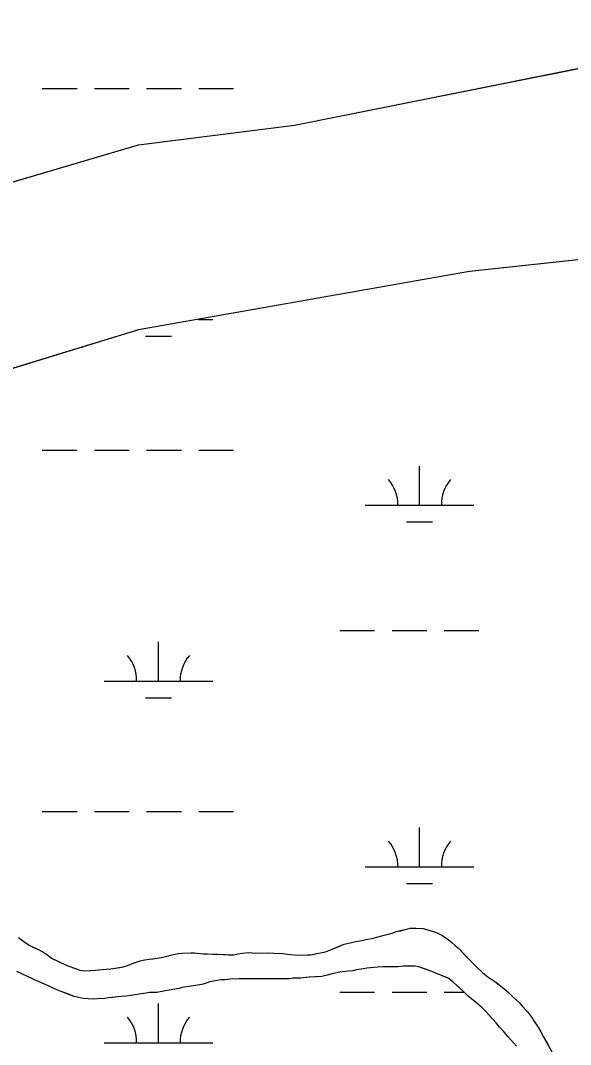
# Model space of a CAD drawing. Extents: x 3161564 to 3199464, y 849354 to 874788.
# Drawn here: x 3192086 to 3192592, y 855507 to 856449 of the extents above; entities that cross this region are included whole.
import ezdxf

# ---------------------------------------------------------------- set-up
doc = ezdxf.new("R2010")
doc.units = 0
for name, color, linetype in [('V-SITE-VEGE', 7, 'Continuous'), ('V-TOPO-SHOR', 7, 'Continuous'), ('V-WETL-SWMP', 7, 'Continuous')]:
    doc.layers.add(name, color=color, linetype=linetype)

msp = doc.modelspace()

# ---------------------------------------------------------------- linework, layer by layer
at = {"layer": 'V-SITE-VEGE'}
for points in [[(3193473.21, 854743.45), (3193473.21, 856245.05), (3192750.18, 856245.05), (3192499.28, 856218.15), (3192194.62, 856164.35), (3191988.53, 856101.57), (3191854.12, 856020.87), (3191728.67, 855984.99), (3191710.75, 856020.87), (3191773.48, 856110.54), (3191881, 856191.25), (3191952.69, 856254.02), (3192042.29, 856289.89), (3192194.62, 856334.73), (3192337.99, 856352.67), (3192741.22, 856433.37), (3192947.31, 856424.41), (3193108.6, 856415.44), (3193359.5, 856397.51), (3193473.21, 856397.51), (3193473.21, 858874.76)], [(3192084.1, 855605.35), (3192086.92, 855603.39), (3192091.15, 855600.29), (3192094.54, 855598.05), (3192095.1, 855597.77), (3192097.36, 855596.65), (3192101.59, 855594.68), (3192106.38, 855592.15), (3192110.89, 855589.07), (3192114.28, 855586.54), (3192119.07, 855584.29), (3192122.18, 855582.89), (3192126.13, 855580.92), (3192129.51, 855579.52), (3192136.56, 855577), (3192140.5, 855575.32), (3192144.73, 855574.76), (3192150.65, 855575.06), (3192154.87, 855575.35), (3192161.07, 855575.92), (3192164.73, 855576.21), (3192168.96, 855576.5), (3192177.41, 855577.93), (3192180.5, 855578.5), (3192185.29, 855579.92), (3192188.95, 855581.61), (3192195.99, 855583.88), (3192200.21, 855585.01), (3192204.43, 855585.59), (3192207.82, 855585.87), (3192215.42, 855587.02), (3192219.65, 855587.87), (3192225.56, 855589.57), (3192230.91, 855590.71), (3192235.13, 855591), (3192242.74, 855591.3), (3192246.12, 855591.3), (3192254.29, 855590.47), (3192257.96, 855590.48), (3192263.03, 855590.21), (3192267.25, 855590.22), (3192274.3, 855589.67), (3192277.39, 855589.39), (3192282.19, 855589.4), (3192285.84, 855590.54), (3192289.79, 855591.11), (3192295.7, 855591.68), (3192299.09, 855591.41), (3192308.1, 855591.14), (3192313.17, 855591.44), (3192319.09, 855591.16), (3192327.26, 855590.62), (3192331.77, 855590.06), (3192337.69, 855589.51), (3192345.57, 855589.25), (3192349.8, 855589.53), (3192352.9, 855589.54), (3192357.12, 855590.39), (3192361.91, 855591.25), (3192366.7, 855592.39), (3192372.61, 855594.65), (3192378.24, 855596.92), (3192383.87, 855599.18), (3192390.63, 855600.88), (3192394.57, 855601.74), (3192398.23, 855602.31), (3192404.15, 855603.73), (3192410.34, 855604.87), (3192415.13, 855606), (3192420.48, 855607.71), (3192428.08, 855609.41), (3192432.02, 855610.83), (3192435.68, 855611.68), (3192440.19, 855612.82), (3192444.69, 855613.95), (3192449.76, 855613.96), (3192456.53, 855613.69), (3192460.47, 855612.57), (3192466.11, 855610.9), (3192469.5, 855609.77), (3192473.72, 855607.53), (3192479.65, 855603.6), (3192483.03, 855600.79), (3192486.42, 855597.69), (3192489.24, 855595.45), (3192492.63, 855591.79), (3192495.74, 855588.42), (3192499.41, 855584.48), (3192505.9, 855578.29), (3192510.7, 855573.51), (3192515.21, 855569.86), (3192523.39, 855564.24), (3192526.78, 855561.71), (3192530.73, 855558.62), (3192535.25, 855554.69), (3192538.92, 855551.03), (3192541.74, 855548.5), (3192545.12, 855545.41), (3192547.95, 855542.03), (3192552.47, 855536.97), (3192556.14, 855532.19), (3192558.96, 855527.97), (3192561.79, 855524.03), (3192564.9, 855518.68), (3192567.73, 855513.33), (3192570.84, 855507.71), (3192573.95, 855502.08)], [(3192542.41, 855505.37), (3192534.5, 855514.36), (3192530.55, 855519.15), (3192526.88, 855523.08), (3192523.77, 855527.02), (3192519.54, 855531.52), (3192513.89, 855537.71), (3192510.79, 855540.8), (3192505.99, 855545.02), (3192497.8, 855551.48), (3192493.85, 855555.42), (3192489.62, 855559.35), (3192484.26, 855564.41), (3192480.02, 855567.79), (3192476.92, 855569.19), (3192473.54, 855570.59), (3192466.77, 855573.11), (3192461.42, 855575.36), (3192458.32, 855576.48), (3192452.68, 855578.44), (3192449.29, 855579), (3192444.5, 855578.99), (3192441.4, 855578.98), (3192438.31, 855578.97), (3192433.24, 855578.4), (3192429.29, 855578.39), (3192424.79, 855578.38), (3192419.15, 855578.37), (3192414.36, 855578.08), (3192404.78, 855577.22), (3192401.41, 855576.65), (3192395.21, 855575.79), (3192391.83, 855574.94), (3192387.6, 855574.36), (3192379.72, 855573.5), (3192374.09, 855572.37), (3192368.17, 855570.66), (3192363.1, 855569.53), (3192358.03, 855569.23), (3192351.56, 855568.94), (3192343.67, 855568.08), (3192336.63, 855568.07), (3192333.53, 855567.5), (3192329.86, 855567.49), (3192326.48, 855567.48), (3192321.98, 855567.48), (3192317.19, 855567.47), (3192308.45, 855567.45), (3192305.07, 855567.44), (3192301.69, 855567.43), (3192298.03, 855567.43), (3192292.68, 855567.42), (3192287.04, 855567.41), (3192278.87, 855567.11), (3192274.08, 855566.54), (3192270.42, 855566.53), (3192267.04, 855565.96), (3192260.28, 855564.53), (3192255.78, 855563.12), (3192252.68, 855562.27), (3192247.05, 855561.41), (3192243.11, 855560.84), (3192234.66, 855559.41), (3192231.56, 855558.56), (3192226.21, 855557.71), (3192219.45, 855556.29), (3192211.28, 855554.86), (3192204.52, 855554.85), (3192201.42, 855554.28), (3192197.2, 855553.7), (3192187.06, 855551.99), (3192183.12, 855551.42), (3192178.61, 855551.13), (3192170.44, 855550.27), (3192167.06, 855549.98), (3192163.12, 855549.41), (3192156.36, 855549.12), (3192152.97, 855548.83), (3192148.18, 855549.1), (3192143.4, 855549.37), (3192135.22, 855551.33), (3192129.3, 855553.57), (3192123.38, 855555.81), (3192117.18, 855558.34), (3192112.38, 855560.58), (3192107.87, 855562.54), (3192103.64, 855564.51), (3192101.95, 855565.35), (3192099.41, 855566.19), (3192096.31, 855567.59), (3192092.93, 855569.28), (3192087.57, 855571.8), (3192082.49, 855574.05)]]:
    msp.add_lwpolyline(points, dxfattribs=at)
at = {"layer": 'V-TOPO-SHOR'}
for p, q in [((3192338, 856352.66), (3192741.22, 856433.37)), ((3192194.63, 856334.72), (3192338, 856352.66)), ((3192042.3, 856289.88), (3192194.63, 856334.72)), ((3192750.18, 856245.05), (3192499.29, 856218.14)), ((3192499.29, 856218.14), (3192194.63, 856164.34)), ((3192194.63, 856164.34), (3191988.53, 856101.56))]:
    msp.add_line(p, q, dxfattribs=at)
for points in [[(3192254.29, 855590.47), (3192257.96, 855590.48), (3192263.03, 855590.21), (3192267.25, 855590.22), (3192274.3, 855589.67), (3192277.39, 855589.39), (3192282.19, 855589.4), (3192285.84, 855590.54), (3192289.79, 855591.11), (3192295.7, 855591.68), (3192299.09, 855591.41), (3192308.1, 855591.14), (3192313.17, 855591.44), (3192319.09, 855591.16), (3192327.26, 855590.62), (3192331.77, 855590.06), (3192337.69, 855589.51), (3192345.57, 855589.25), (3192349.8, 855589.53), (3192352.9, 855589.54), (3192357.12, 855590.39), (3192361.91, 855591.25), (3192366.7, 855592.39), (3192372.61, 855594.65), (3192378.24, 855596.92), (3192383.87, 855599.18), (3192390.63, 855600.88), (3192394.57, 855601.74), (3192398.23, 855602.31), (3192404.15, 855603.73), (3192410.34, 855604.87), (3192415.13, 855606), (3192420.48, 855607.71), (3192428.08, 855609.41), (3192432.02, 855610.83), (3192435.68, 855611.68), (3192440.19, 855612.82), (3192444.69, 855613.95), (3192449.76, 855613.96), (3192456.53, 855613.69), (3192460.47, 855612.57), (3192466.11, 855610.9), (3192469.5, 855609.77), (3192473.72, 855607.53), (3192479.65, 855603.6), (3192483.03, 855600.79), (3192486.42, 855597.69), (3192489.24, 855595.45), (3192492.63, 855591.79), (3192495.74, 855588.42), (3192499.41, 855584.48), (3192505.9, 855578.29), (3192510.7, 855573.51), (3192515.21, 855569.86), (3192523.39, 855564.24), (3192526.78, 855561.71), (3192530.73, 855558.62), (3192535.25, 855554.69), (3192538.92, 855551.03), (3192541.74, 855548.5), (3192545.12, 855545.41), (3192547.95, 855542.03), (3192552.47, 855536.97), (3192556.14, 855532.19), (3192558.96, 855527.97), (3192561.79, 855524.03), (3192564.9, 855518.68), (3192567.73, 855513.33), (3192570.84, 855507.71), (3192573.95, 855502.08)], [(3192084.1, 855605.35), (3192086.92, 855603.39), (3192091.15, 855600.29), (3192094.54, 855598.05), (3192095.1, 855597.77), (3192097.36, 855596.65), (3192101.59, 855594.68), (3192106.38, 855592.15), (3192110.89, 855589.07), (3192114.28, 855586.54), (3192119.07, 855584.29), (3192122.18, 855582.89), (3192126.13, 855580.92), (3192129.51, 855579.52), (3192136.56, 855577), (3192140.5, 855575.32), (3192144.73, 855574.76), (3192150.65, 855575.06), (3192154.87, 855575.35), (3192161.07, 855575.92), (3192164.73, 855576.21), (3192168.96, 855576.5), (3192177.41, 855577.93), (3192180.5, 855578.5), (3192185.29, 855579.92), (3192188.95, 855581.61), (3192195.99, 855583.88), (3192200.21, 855585.01), (3192204.43, 855585.59), (3192207.82, 855585.87), (3192215.42, 855587.02), (3192219.65, 855587.87), (3192225.56, 855589.57), (3192230.91, 855590.71), (3192235.13, 855591), (3192242.74, 855591.3), (3192246.12, 855591.3), (3192254.29, 855590.47)], [(3192542.41, 855505.37), (3192534.5, 855514.36), (3192530.55, 855519.15), (3192526.88, 855523.08), (3192523.77, 855527.02), (3192519.54, 855531.52), (3192513.89, 855537.71), (3192510.79, 855540.8), (3192505.99, 855545.02), (3192497.8, 855551.48), (3192493.85, 855555.42), (3192489.62, 855559.35), (3192484.26, 855564.41), (3192480.02, 855567.79), (3192476.92, 855569.19), (3192473.54, 855570.59), (3192466.77, 855573.11), (3192461.42, 855575.36), (3192458.32, 855576.48), (3192452.68, 855578.44), (3192449.29, 855579), (3192444.5, 855578.99), (3192441.4, 855578.98), (3192438.31, 855578.97), (3192433.24, 855578.4), (3192429.29, 855578.39), (3192424.79, 855578.38), (3192419.15, 855578.37), (3192414.36, 855578.08), (3192404.78, 855577.22), (3192401.41, 855576.65), (3192395.21, 855575.79), (3192391.83, 855574.94), (3192387.6, 855574.36), (3192379.72, 855573.5), (3192374.09, 855572.37), (3192368.17, 855570.66), (3192363.1, 855569.53), (3192358.03, 855569.23), (3192351.56, 855568.94), (3192343.67, 855568.08), (3192336.63, 855568.07), (3192333.53, 855567.5), (3192329.86, 855567.49), (3192326.48, 855567.48)], [(3192326.48, 855567.48), (3192321.98, 855567.48), (3192317.19, 855567.47), (3192308.45, 855567.45), (3192305.07, 855567.44), (3192301.69, 855567.43), (3192298.03, 855567.43), (3192292.68, 855567.42), (3192287.04, 855567.41), (3192278.87, 855567.11), (3192274.08, 855566.54), (3192270.42, 855566.53), (3192267.04, 855565.96), (3192260.28, 855564.53), (3192255.78, 855563.12), (3192252.68, 855562.27), (3192247.05, 855561.41), (3192243.11, 855560.84), (3192234.66, 855559.41), (3192231.56, 855558.56), (3192226.21, 855557.71), (3192219.45, 855556.29), (3192211.28, 855554.86), (3192204.52, 855554.85), (3192201.42, 855554.28), (3192197.2, 855553.7), (3192187.06, 855551.99), (3192183.12, 855551.42), (3192178.61, 855551.13), (3192170.44, 855550.27), (3192167.06, 855549.98), (3192163.12, 855549.41), (3192156.36, 855549.12), (3192152.97, 855548.83), (3192148.18, 855549.1), (3192143.4, 855549.37), (3192135.22, 855551.33), (3192129.3, 855553.57), (3192123.38, 855555.81), (3192117.18, 855558.34), (3192112.38, 855560.58), (3192107.87, 855562.54), (3192103.64, 855564.51), (3192101.95, 855565.35), (3192099.41, 855566.19), (3192096.31, 855567.59), (3192092.93, 855569.28), (3192087.57, 855571.8), (3192082.49, 855574.05)]]:
    msp.add_lwpolyline(points, dxfattribs=at)
at = {"layer": 'V-WETL-SWMP'}
for p, q in [((3192338, 856352.66), (3192741.22, 856433.37)), ((3192105.94, 856386.61), (3192137.94, 856386.61)), ((3192153.94, 856386.61), (3192185.94, 856386.61)), ((3192201.94, 856386.61), (3192233.94, 856386.61)), ((3192249.94, 856386.61), (3192281.94, 856386.61)), ((3192194.63, 856334.72), (3192338, 856352.66)), ((3192042.3, 856289.88), (3192194.63, 856334.72)), ((3192750.18, 856245.05), (3192499.29, 856218.14)), ((3192499.29, 856218.14), (3192194.63, 856164.34)), ((3192249.34, 856174), (3192262.78, 856174)), ((3192194.63, 856164.34), (3191988.53, 856101.56)), ((3192200.78, 856158.57), (3192224.78, 856158.57)), ((3192105.94, 856053.93), (3192137.94, 856053.93)), ((3192153.94, 856053.93), (3192185.94, 856053.93)), ((3192201.94, 856053.93), (3192233.94, 856053.93)), ((3192249.94, 856053.93), (3192281.94, 856053.93)), ((3192453.25, 856003.19), (3192453.25, 856039.19)), ((3192403.25, 856003.19), (3192503.25, 856003.19)), ((3192441.25, 855987.76), (3192465.25, 855987.76)), ((3192379.84, 855887.76), (3192411.84, 855887.76)), ((3192427.84, 855887.76), (3192459.84, 855887.76)), ((3192475.84, 855887.76), (3192507.84, 855887.76)), ((3192212.78, 855841.33), (3192212.78, 855877.33)), ((3192162.78, 855841.33), (3192262.78, 855841.33)), ((3192200.78, 855825.9), (3192224.78, 855825.9)), ((3192105.94, 855721.26), (3192137.94, 855721.26)), ((3192153.94, 855721.26), (3192185.94, 855721.26)), ((3192201.94, 855721.26), (3192233.94, 855721.26)), ((3192249.94, 855721.26), (3192281.94, 855721.26)), ((3192453.25, 855670.52), (3192453.25, 855706.52)), ((3192403.25, 855670.52), (3192503.25, 855670.52)), ((3192441.25, 855655.08), (3192465.25, 855655.08)), ((3192415.13, 855606), (3192420.48, 855607.7)), ((3192420.48, 855607.7), (3192428.08, 855609.41)), ((3192428.08, 855609.41), (3192432.02, 855610.83)), ((3192432.02, 855610.83), (3192444.69, 855613.95)), ((3192444.69, 855613.95), (3192449.77, 855613.96)), ((3192449.77, 855613.96), (3192456.53, 855613.69)), ((3192456.53, 855613.69), (3192466.11, 855610.89)), ((3192466.11, 855610.89), (3192469.49, 855609.77)), ((3192469.49, 855609.77), (3192473.72, 855607.53)), ((3192473.72, 855607.53), (3192479.65, 855603.6)), ((3192084.1, 855605.35), (3192091.15, 855600.29)), ((3192091.15, 855600.29), (3192094.54, 855598.05)), ((3192094.54, 855598.05), (3192101.59, 855594.68)), ((3192372.61, 855594.65), (3192383.87, 855599.18)), ((3192383.87, 855599.18), (3192390.63, 855600.88)), ((3192390.63, 855600.88), (3192394.57, 855601.74)), ((3192394.57, 855601.74), (3192398.23, 855602.31)), ((3192398.23, 855602.31), (3192404.15, 855603.73)), ((3192404.15, 855603.73), (3192410.34, 855604.87)), ((3192410.34, 855604.87), (3192415.13, 855606)), ((3192479.65, 855603.6), (3192483.04, 855600.79)), ((3192483.04, 855600.79), (3192486.42, 855597.69)), ((3192486.42, 855597.69), (3192489.24, 855595.44)), ((3192101.59, 855594.68), (3192106.38, 855592.15)), ((3192106.38, 855592.15), (3192110.9, 855589.06)), ((3192110.9, 855589.06), (3192114.28, 855586.53)), ((3192215.42, 855587.02), (3192219.64, 855587.87)), ((3192219.64, 855587.87), (3192225.56, 855589.57)), ((3192225.56, 855589.57), (3192230.91, 855590.71)), ((3192230.91, 855590.71), (3192235.13, 855591)), ((3192235.13, 855591), (3192242.74, 855591.3)), ((3192242.74, 855591.3), (3192246.12, 855591.3)), ((3192246.12, 855591.3), (3192254.29, 855590.47)), ((3192254.29, 855590.47), (3192257.95, 855590.48)), ((3192257.95, 855590.48), (3192263.03, 855590.21)), ((3192263.03, 855590.21), (3192267.25, 855590.22)), ((3192267.25, 855590.22), (3192277.4, 855589.39)), ((3192277.4, 855589.39), (3192282.19, 855589.4)), ((3192282.19, 855589.4), (3192285.85, 855590.54)), ((3192285.85, 855590.54), (3192289.79, 855591.11)), ((3192289.79, 855591.11), (3192295.7, 855591.68)), ((3192295.7, 855591.68), (3192299.08, 855591.41)), ((3192299.08, 855591.41), (3192308.1, 855591.14)), ((3192308.1, 855591.14), (3192313.17, 855591.43)), ((3192313.17, 855591.43), (3192319.09, 855591.16)), ((3192319.09, 855591.16), (3192327.26, 855590.62)), ((3192327.26, 855590.62), (3192331.77, 855590.06)), ((3192331.77, 855590.06), (3192337.69, 855589.51)), ((3192337.69, 855589.51), (3192345.57, 855589.24)), ((3192345.57, 855589.24), (3192349.8, 855589.53)), ((3192349.8, 855589.53), (3192352.9, 855589.54)), ((3192352.9, 855589.54), (3192361.91, 855591.25)), ((3192361.91, 855591.25), (3192366.7, 855592.39)), ((3192366.7, 855592.39), (3192372.61, 855594.65)), ((3192489.24, 855595.44), (3192499.41, 855584.48)), ((3192114.28, 855586.53), (3192122.18, 855582.89)), ((3192122.18, 855582.89), (3192126.12, 855580.92)), ((3192126.12, 855580.92), (3192129.51, 855579.52)), ((3192129.51, 855579.52), (3192136.56, 855577)), ((3192168.96, 855576.5), (3192180.5, 855578.5)), ((3192180.5, 855578.5), (3192185.29, 855579.91)), ((3192185.29, 855579.91), (3192188.95, 855581.61)), ((3192188.95, 855581.61), (3192195.99, 855583.88)), ((3192195.99, 855583.88), (3192200.21, 855585.01)), ((3192200.21, 855585.01), (3192204.44, 855585.59)), ((3192204.44, 855585.59), (3192207.82, 855585.87)), ((3192207.82, 855585.87), (3192215.42, 855587.02)), ((3192414.36, 855578.08), (3192404.78, 855577.22)), ((3192419.15, 855578.37), (3192414.36, 855578.08)), ((3192433.24, 855578.4), (3192419.15, 855578.37)), ((3192438.31, 855578.97), (3192433.24, 855578.4)), ((3192449.29, 855578.99), (3192438.31, 855578.97)), ((3192452.68, 855578.44), (3192449.29, 855578.99)), ((3192461.42, 855575.36), (3192452.68, 855578.44)), ((3192499.41, 855584.48), (3192505.9, 855578.29)), ((3192505.9, 855578.29), (3192510.7, 855573.51)), ((3192087.57, 855571.8), (3192082.49, 855574.04)), ((3192096.31, 855567.59), (3192087.57, 855571.8)), ((3192136.56, 855577), (3192140.5, 855575.32)), ((3192140.5, 855575.32), (3192144.73, 855574.76)), ((3192144.73, 855574.76), (3192154.87, 855575.35)), ((3192154.87, 855575.35), (3192161.07, 855575.92)), ((3192161.07, 855575.92), (3192168.96, 855576.5)), ((3192351.55, 855568.94), (3192343.67, 855568.08)), ((3192363.1, 855569.53), (3192351.55, 855568.94)), ((3192368.17, 855570.66), (3192363.1, 855569.53)), ((3192374.09, 855572.37), (3192368.17, 855570.66)), ((3192379.72, 855573.5), (3192374.09, 855572.37)), ((3192387.6, 855574.36), (3192379.72, 855573.5)), ((3192391.83, 855574.94), (3192387.6, 855574.36)), ((3192395.21, 855575.79), (3192391.83, 855574.94)), ((3192401.41, 855576.65), (3192395.21, 855575.79)), ((3192404.78, 855577.22), (3192401.41, 855576.65)), ((3192466.77, 855573.11), (3192461.42, 855575.36)), ((3192473.54, 855570.59), (3192466.77, 855573.11)), ((3192480.02, 855567.79), (3192473.54, 855570.59)), ((3192510.7, 855573.51), (3192515.21, 855569.86)), ((3192515.21, 855569.86), (3192523.39, 855564.24)), ((3192099.41, 855566.19), (3192096.31, 855567.59)), ((3192101.95, 855565.35), (3192099.41, 855566.19)), ((3192107.87, 855562.54), (3192101.95, 855565.35)), ((3192112.38, 855560.58), (3192107.87, 855562.54)), ((3192117.18, 855558.34), (3192112.38, 855560.58)), ((3192234.66, 855559.41), (3192231.56, 855558.56)), ((3192243.1, 855560.84), (3192234.66, 855559.41)), ((3192252.68, 855562.27), (3192243.1, 855560.84)), ((3192255.78, 855563.12), (3192252.68, 855562.27)), ((3192260.28, 855564.53), (3192255.78, 855563.12)), ((3192267.04, 855565.96), (3192260.28, 855564.53)), ((3192270.42, 855566.53), (3192267.04, 855565.96)), ((3192274.08, 855566.53), (3192270.42, 855566.53)), ((3192278.87, 855567.11), (3192274.08, 855566.53)), ((3192287.04, 855567.4), (3192278.87, 855567.11)), ((3192333.53, 855567.5), (3192287.04, 855567.4)), ((3192336.62, 855568.07), (3192333.53, 855567.5)), ((3192343.67, 855568.08), (3192336.62, 855568.07)), ((3192484.26, 855564.41), (3192480.02, 855567.79)), ((3192493.85, 855555.42), (3192484.26, 855564.41)), ((3192523.39, 855564.24), (3192530.73, 855558.62)), ((3192123.38, 855555.81), (3192117.18, 855558.34)), ((3192135.22, 855551.33), (3192123.38, 855555.81)), ((3192143.4, 855549.37), (3192135.22, 855551.33)), ((3192167.06, 855549.98), (3192163.12, 855549.41)), ((3192178.61, 855551.13), (3192167.06, 855549.98)), ((3192183.12, 855551.42), (3192178.61, 855551.13)), ((3192187.06, 855551.99), (3192183.12, 855551.42)), ((3192197.2, 855553.7), (3192187.06, 855551.99)), ((3192201.42, 855554.28), (3192197.2, 855553.7)), ((3192204.52, 855554.85), (3192201.42, 855554.28)), ((3192211.28, 855554.86), (3192204.52, 855554.85)), ((3192219.45, 855556.28), (3192211.28, 855554.86)), ((3192226.21, 855557.71), (3192219.45, 855556.28)), ((3192231.56, 855558.56), (3192226.21, 855557.71)), ((3192379.84, 855555.08), (3192411.84, 855555.08)), ((3192427.84, 855555.08), (3192459.84, 855555.08)), ((3192475.84, 855555.08), (3192494.19, 855555.08)), ((3192497.81, 855551.48), (3192493.85, 855555.42)), ((3192505.99, 855545.02), (3192497.81, 855551.48)), ((3192530.73, 855558.62), (3192535.25, 855554.68)), ((3192535.25, 855554.68), (3192538.92, 855551.03)), ((3192538.92, 855551.03), (3192545.12, 855545.41)), ((3192152.98, 855548.83), (3192143.4, 855549.37)), ((3192156.36, 855549.12), (3192152.98, 855548.83)), ((3192163.12, 855549.41), (3192156.36, 855549.12)), ((3192212.78, 855508.65), (3192212.78, 855544.65)), ((3192510.79, 855540.8), (3192505.99, 855545.02)), ((3192513.89, 855537.71), (3192510.79, 855540.8)), ((3192545.12, 855545.41), (3192547.95, 855542.03)), ((3192547.95, 855542.03), (3192552.47, 855536.97)), ((3192523.77, 855527.02), (3192513.89, 855537.71)), ((3192552.47, 855536.97), (3192556.14, 855532.19)), ((3192556.14, 855532.19), (3192558.96, 855527.97)), ((3192526.88, 855523.08), (3192523.77, 855527.02)), ((3192530.55, 855519.15), (3192526.88, 855523.08)), ((3192558.96, 855527.97), (3192561.79, 855524.03)), ((3192561.79, 855524.03), (3192564.9, 855518.68)), ((3192534.5, 855514.36), (3192530.55, 855519.15)), ((3192542.41, 855505.36), (3192534.5, 855514.36)), ((3192564.9, 855518.68), (3192567.73, 855513.33)), ((3192567.73, 855513.33), (3192576.49, 855497.58)), ((3192162.78, 855508.65), (3192262.78, 855508.65))]:
    msp.add_line(p, q, dxfattribs=at)
for centre, start, end in [((3192398.01, 856003.66), 359.22818, 40.77184), ((3192508.5, 856003.66), 139.22818, 180.77183), ((3192157.54, 855841.8), 359.22818, 40.77184), ((3192268.02, 855841.8), 139.22818, 180.77183), ((3192398.01, 855670.99), 359.22818, 40.77184), ((3192508.5, 855670.99), 139.22818, 180.77183), ((3192157.54, 855509.13), 359.22818, 40.77184), ((3192268.02, 855509.13), 139.22818, 180.77183)]:
    msp.add_arc(centre, 35.25, start, end, dxfattribs=at)

doc.saveas('drawing.dxf')
